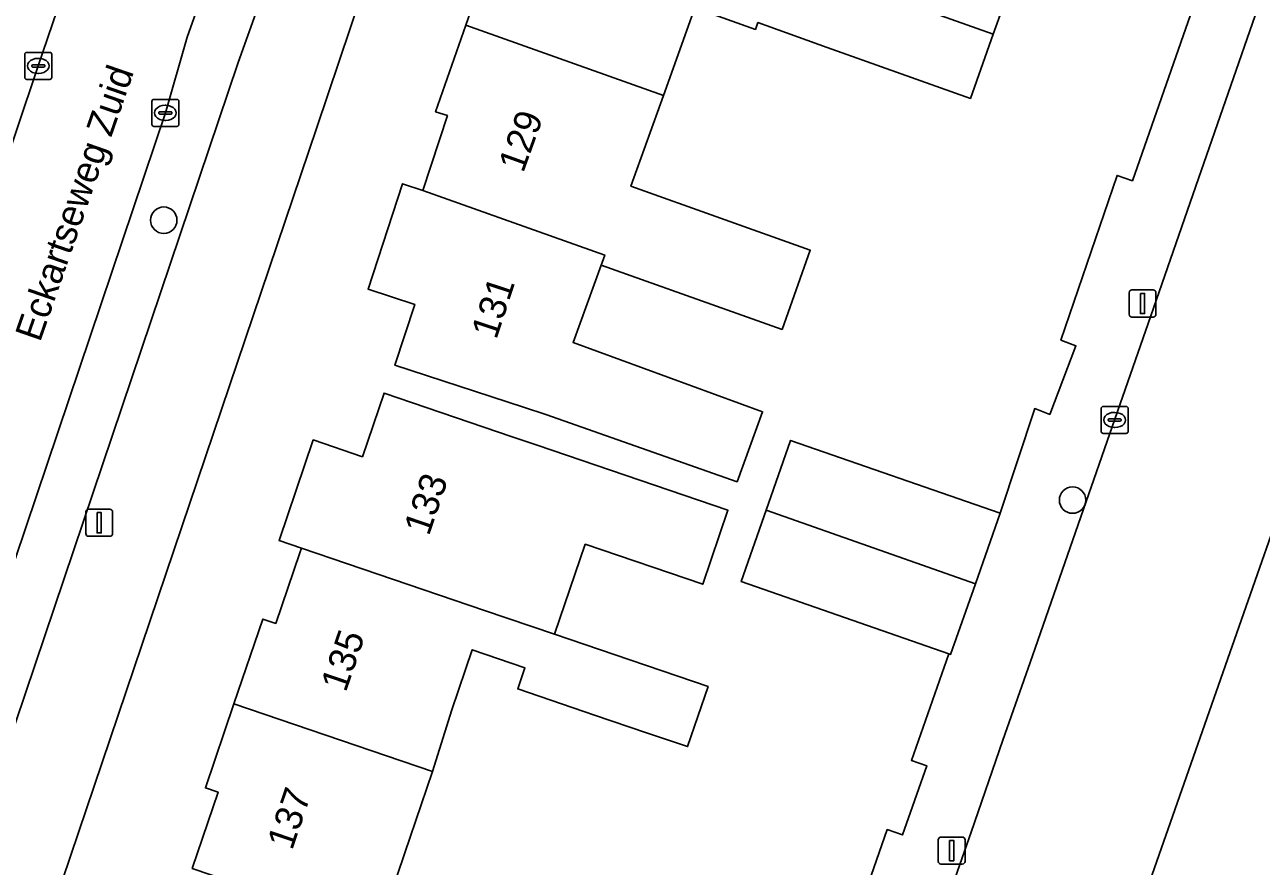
# Model space of a CAD drawing. Extents: x 161248 to 161848, y 384871 to 385383.
# Drawn here: x 161703.07 to 161748.82, y 385167.32 to 385198.45 of the extents above; entities that cross this region are included whole.
import ezdxf

# ---------------------------------------------------------------- set-up
doc = ezdxf.new("R2010")
doc.units = 0
for name, color, linetype in [('IMGEO_Boom', 7, 'Continuous'), ('IMGEO_Erf', 7, 'Continuous'), ('IMGEO_Hek', 7, 'Continuous'), ('IMGEO_Kolk', 7, 'Continuous'), ('IMGEO_Lichtmast', 7, 'Continuous'), ('IMGEO_Openbare_ruimte_label', 7, 'Continuous'), ('IMGEO_Pand', 7, 'Continuous'), ('IMGEO_Pand_nummerreeks', 7, 'Continuous'), ('IMGEO_Parkeervlak_open', 7, 'Continuous'), ('IMGEO_Rijbaan_lokaal_open', 7, 'Continuous'), ('IMGEO_Voetpad_open', 7, 'Continuous')]:
    doc.layers.add(name, color=color, linetype=linetype)

msp = doc.modelspace()

# ---------------------------------------------------------------- linework, layer by layer
at = {"layer": 'IMGEO_Boom'}
for centre in [(161708.214, 385191.221), (161741.84, 385180.868)]:
    msp.add_circle(centre, 0.489, dxfattribs=at)
at = {"layer": 'IMGEO_Erf'}
for points in [[(161716.761, 385203.237), (161713.874, 385194.656), (161692.987, 385132.903), (161685.988, 385111.881), (161685.953, 385111.597), (161685.943, 385111.311), (161685.959, 385111.025), (161686, 385110.742), (161686.067, 385110.463), (161686.158, 385110.192), (161686.273, 385109.93), (161686.411, 385109.679), (161686.571, 385109.441), (161686.751, 385109.219), (161686.951, 385109.014), (161687.168, 385108.827), (161687.328, 385108.709), (161688.164, 385108.472), (161708.734, 385102.628)], [(161739.612, 385200.087), (161738.904, 385198.099), (161738.059, 385195.728), (161732.764, 385197.616), (161730.195, 385198.532), (161730.105, 385198.281), (161727.859, 385199.082), (161726.7, 385195.838), (161725.501, 385192.481), (161732.136, 385190.111), (161731.089, 385187.179), (161724.393, 385189.556), (161723.36, 385186.696), (161730.373, 385184.137), (161729.428, 385181.548), (161722.347, 385184.038), (161721.519, 385184.308), (161716.764, 385185.857), (161717.502, 385188.108), (161715.775, 385188.675), (161717.053, 385192.571), (161717.804, 385192.325), (161718.712, 385195.092), (161718.273, 385195.236), (161719.39, 385198.442), (161720.45, 385201.487)], [(161743.485, 385192.879), (161744.051, 385192.681), (161746.202, 385198.818)], [(161732.722, 385162.2), (161734.983, 385168.68), (161735.549, 385168.482), (161736.442, 385171.041), (161735.876, 385171.238), (161737.265, 385175.182), (161729.583, 385177.852), (161730.506, 385180.499), (161731.404, 385183.074), (161739.156, 385180.381), (161740.437, 385184.255), (161740.997, 385184.04), (161741.966, 385186.572), (161741.406, 385186.787), (161743.485, 385192.879)], [(161709.268, 385167.242), (161710.227, 385170.058), (161709.754, 385170.219), (161710.813, 385173.328), (161711.882, 385176.468), (161712.36, 385176.306), (161713.251, 385178.923), (161713.309, 385179.092), (161712.479, 385179.375), (161713.745, 385183.091), (161715.564, 385182.472), (161716.365, 385184.824), (161721.099, 385183.212), (161722.032, 385182.894), (161729.088, 385180.492), (161728.155, 385177.754), (161723.808, 385179.234), (161722.674, 385175.904), (161724.914, 385175.141), (161728.352, 385173.97), (161727.595, 385171.747), (161726.08, 385172.262), (161724.155, 385172.911), (161721.309, 385173.88), (161721.577, 385174.667), (161719.627, 385175.331), (161718.872, 385173.115), (161718.162, 385170.827), (161717.743, 385169.598), (161717.137, 385167.817), (161716.53, 385166.036)]]:
    msp.add_lwpolyline(points, dxfattribs=at)
at = {"layer": 'IMGEO_Hek'}
for points in [[(161747.521, 385204.43), (161745.636, 385199.017), (161746.202, 385198.818), (161744.051, 385192.681), (161743.485, 385192.879), (161741.406, 385186.787), (161741.966, 385186.572), (161740.997, 385184.04), (161740.437, 385184.255), (161739.156, 385180.381)], [(161737.265, 385175.182), (161735.876, 385171.238), (161736.442, 385171.041), (161735.549, 385168.482), (161734.983, 385168.68), (161732.722, 385162.2), (161733.288, 385162), (161731.516, 385156.988), (161730.95, 385157.188), (161728.038, 385148.925), (161728.606, 385148.733), (161728.145, 385147.368), (161727.577, 385147.56), (161726.478, 385144.356), (161727.042, 385144.151), (161726.125, 385141.631), (161725.562, 385141.836), (161725.015, 385140.334), (161725.581, 385140.136), (161725.087, 385138.721), (161724.52, 385138.919), (161723.087, 385134.7)]]:
    msp.add_lwpolyline(points, dxfattribs=at)
at = {"layer": 'IMGEO_Kolk'}
for p, q in [((161703.07, 385196.503), (161703.07, 385197.355)), ((161703.145, 385197.429), (161703.997, 385197.429)), ((161704.071, 385197.355), (161704.071, 385196.503)), ((161703.329, 385196.923), (161703.329, 385196.935)), ((161703.767, 385196.886), (161703.369, 385196.886)), ((161703.372, 385196.972), (161703.77, 385196.972)), ((161703.558, 385197.209), (161703.583, 385197.209)), ((161703.813, 385196.935), (161703.813, 385196.923)), ((161703.997, 385196.429), (161703.145, 385196.429)), ((161703.581, 385196.649), (161703.556, 385196.649)), ((161707.774, 385194.765), (161707.774, 385195.617)), ((161707.849, 385195.691), (161708.701, 385195.691)), ((161708.262, 385195.471), (161708.287, 385195.471)), ((161708.775, 385195.617), (161708.775, 385194.765)), ((161708.033, 385195.185), (161708.033, 385195.197)), ((161708.471, 385195.148), (161708.073, 385195.148)), ((161708.076, 385195.234), (161708.474, 385195.234)), ((161708.517, 385195.197), (161708.517, 385195.185)), ((161708.701, 385194.691), (161707.849, 385194.691)), ((161708.285, 385194.911), (161708.26, 385194.911)), ((161742.895, 385183.406), (161742.895, 385184.258)), ((161742.97, 385184.332), (161743.822, 385184.332)), ((161743.383, 385184.112), (161743.408, 385184.112)), ((161743.896, 385184.258), (161743.896, 385183.406)), ((161743.154, 385183.826), (161743.154, 385183.838)), ((161743.592, 385183.789), (161743.194, 385183.789)), ((161743.197, 385183.875), (161743.595, 385183.875)), ((161743.638, 385183.838), (161743.638, 385183.826)), ((161743.822, 385183.332), (161742.97, 385183.332)), ((161743.406, 385183.552), (161743.381, 385183.552))]:
    msp.add_line(p, q, dxfattribs=at)
for points in [[(161703.07, 385196.503), (161703.07, 385197.355)], [(161703.145, 385197.429), (161703.997, 385197.429)], [(161704.071, 385197.355), (161704.071, 385196.503)], [(161703.997, 385196.429), (161703.145, 385196.429)], [(161707.774, 385194.765), (161707.774, 385195.617)], [(161707.849, 385195.691), (161708.701, 385195.691)], [(161708.775, 385195.617), (161708.775, 385194.765)], [(161708.701, 385194.691), (161707.849, 385194.691)], [(161742.895, 385183.406), (161742.895, 385184.258)], [(161742.97, 385184.332), (161743.822, 385184.332)], [(161743.896, 385184.258), (161743.896, 385183.406)], [(161743.822, 385183.332), (161742.97, 385183.332)]]:
    msp.add_lwpolyline(points, dxfattribs=at)
for centre, radius, start, end in [((161703.147, 385197.353), 0.0765, 91.552, 178.448), ((161703.147, 385197.353), 0.0765, 91.552, 178.448), ((161703.995, 385197.353), 0.0765, 1.552, 88.448), ((161703.995, 385197.353), 0.0765, 1.552, 88.448), ((161703.369, 385196.932), 0.0403, 85.8775, 175.7526), ((161703.366, 385196.922), 0.0366, 178.938, 274.7102), ((161703.77, 385196.929), 0.043, 264.8664, 352.4533), ((161703.774, 385196.934), 0.0386, 1.7309, 96.639), ((161703.147, 385196.505), 0.0765, 181.552, 268.448), ((161703.147, 385196.505), 0.0765, 181.552, 268.448), ((161703.995, 385196.505), 0.0765, 271.552, 358.448), ((161703.995, 385196.505), 0.0765, 271.552, 358.448), ((161707.851, 385195.615), 0.0765, 91.552, 178.448), ((161707.851, 385195.615), 0.0765, 91.552, 178.448), ((161708.699, 385195.615), 0.0765, 1.552, 88.448), ((161708.699, 385195.615), 0.0765, 1.552, 88.448), ((161708.073, 385195.194), 0.0403, 85.8775, 175.7526), ((161708.07, 385195.184), 0.0366, 178.938, 274.7102), ((161708.474, 385195.191), 0.043, 264.8664, 352.4533), ((161708.478, 385195.196), 0.0386, 1.7309, 96.639), ((161707.851, 385194.767), 0.0765, 181.552, 268.448), ((161707.851, 385194.767), 0.0765, 181.552, 268.448), ((161708.699, 385194.767), 0.0765, 271.552, 358.448), ((161708.699, 385194.767), 0.0765, 271.552, 358.448), ((161742.972, 385184.256), 0.0765, 91.552, 178.448), ((161742.972, 385184.256), 0.0765, 91.552, 178.448), ((161743.82, 385184.256), 0.0765, 1.552, 88.448), ((161743.82, 385184.256), 0.0765, 1.552, 88.448), ((161743.194, 385183.835), 0.0403, 85.8775, 175.7526), ((161743.191, 385183.825), 0.0366, 178.938, 274.7102), ((161743.595, 385183.832), 0.043, 264.8664, 352.4533), ((161743.599, 385183.837), 0.0386, 1.7309, 96.639), ((161742.972, 385183.408), 0.0765, 181.552, 268.448), ((161742.972, 385183.408), 0.0765, 181.552, 268.448), ((161743.82, 385183.408), 0.0765, 271.552, 358.448), ((161743.82, 385183.408), 0.0765, 271.552, 358.448)]:
    msp.add_arc(centre, radius, start, end, dxfattribs=at)
for centre, major_axis, ratio, start_param, end_param in [((161703.557, 385196.929), (-0.387, 0.002), 0.722429, 4.712389, 7.853982), ((161703.582, 385196.929), (-0.39, 0.002), 0.717154, 1.570796, 4.712389), ((161708.261, 385195.191), (-0.387, 0.002), 0.722429, 4.712389, 7.853982), ((161708.286, 385195.191), (-0.39, 0.002), 0.717154, 1.570796, 4.712389), ((161743.382, 385183.832), (-0.387, 0.002), 0.722429, 4.712389, 7.853982), ((161743.407, 385183.832), (-0.39, 0.002), 0.717154, 1.570796, 4.712389)]:
    msp.add_ellipse(centre, major_axis=major_axis, ratio=ratio, start_param=start_param, end_param=end_param, dxfattribs=at)
at = {"layer": 'IMGEO_Lichtmast'}
for p, q in [((161744.032, 385188.64), (161744.822, 385188.64)), ((161744.822, 385188.64), (161744.032, 385188.64)), ((161743.932, 385187.74), (161743.932, 385188.54)), ((161743.932, 385188.54), (161743.932, 385187.74)), ((161744.922, 385188.54), (161744.922, 385187.74)), ((161744.922, 385187.74), (161744.922, 385188.54)), ((161744.822, 385187.64), (161744.032, 385187.64)), ((161744.032, 385187.64), (161744.822, 385187.64)), ((161705.33, 385179.63), (161705.33, 385180.43)), ((161705.33, 385180.43), (161705.33, 385179.63)), ((161705.43, 385180.53), (161706.22, 385180.53)), ((161706.22, 385180.53), (161705.43, 385180.53)), ((161706.32, 385180.43), (161706.32, 385179.63)), ((161706.32, 385179.63), (161706.32, 385180.43)), ((161706.22, 385179.53), (161705.43, 385179.53)), ((161705.43, 385179.53), (161706.22, 385179.53)), ((161736.87, 385167.503), (161736.87, 385168.303)), ((161736.87, 385168.303), (161736.87, 385167.503)), ((161736.97, 385168.403), (161737.76, 385168.403)), ((161737.76, 385168.403), (161736.97, 385168.403)), ((161737.86, 385168.303), (161737.86, 385167.503)), ((161737.86, 385167.503), (161737.86, 385168.303)), ((161737.76, 385167.403), (161736.97, 385167.403)), ((161736.97, 385167.403), (161737.76, 385167.403))]:
    msp.add_line(p, q, dxfattribs=at)
for points in [[(161744.352, 385188.515), (161744.502, 385188.515), (161744.502, 385187.765), (161744.352, 385187.765), (161744.352, 385188.515)], [(161705.75, 385180.405), (161705.9, 385180.405), (161705.9, 385179.655), (161705.75, 385179.655), (161705.75, 385180.405)], [(161737.29, 385168.278), (161737.44, 385168.278), (161737.44, 385167.528), (161737.29, 385167.528), (161737.29, 385168.278)]]:
    msp.add_lwpolyline(points, dxfattribs=at)
for centre, start, end in [((161744.032, 385188.54), 90, 180), ((161744.032, 385188.54), 90, 180), ((161744.822, 385188.54), 0, 90), ((161744.822, 385188.54), 360, 90), ((161744.032, 385187.74), 180, 270), ((161744.032, 385187.74), 180, 270), ((161744.822, 385187.74), 270, 0), ((161744.822, 385187.74), 270, 0), ((161705.43, 385180.43), 90, 180), ((161705.43, 385180.43), 90, 180), ((161706.22, 385180.43), 0, 90), ((161706.22, 385180.43), 360, 90), ((161705.43, 385179.63), 180, 270), ((161705.43, 385179.63), 180, 270), ((161706.22, 385179.63), 270, 0), ((161706.22, 385179.63), 270, 0), ((161736.97, 385168.303), 90, 180), ((161736.97, 385168.303), 90, 180), ((161737.76, 385168.303), 0, 90), ((161737.76, 385168.303), 360, 90), ((161736.97, 385167.503), 180, 270), ((161736.97, 385167.503), 180, 270), ((161737.76, 385167.503), 270, 0), ((161737.76, 385167.503), 270, 0)]:
    msp.add_arc(centre, 0.1, start, end, dxfattribs=at)
at = {"layer": 'IMGEO_Pand'}
for points in [[(161733.608, 385199.985), (161721.938, 385204.142), (161720.931, 385201.315), (161720.45, 385201.487), (161719.39, 385198.442), (161726.7, 385195.838), (161727.859, 385199.082), (161730.105, 385198.281), (161730.195, 385198.532), (161732.764, 385197.616), (161738.059, 385195.728), (161738.904, 385198.099)], [(161734.317, 385201.973), (161733.608, 385199.985), (161738.904, 385198.099), (161739.612, 385200.087)], [(161726.7, 385195.838), (161719.39, 385198.442), (161718.273, 385195.236), (161718.712, 385195.092), (161717.804, 385192.325), (161724.528, 385189.93), (161724.429, 385189.655), (161724.393, 385189.556), (161731.089, 385187.179), (161732.136, 385190.111), (161725.501, 385192.481)], [(161724.393, 385189.556), (161724.429, 385189.655), (161724.528, 385189.93), (161717.804, 385192.325), (161717.053, 385192.571), (161715.775, 385188.675), (161717.502, 385188.108), (161716.764, 385185.857), (161721.519, 385184.308), (161722.347, 385184.038), (161729.428, 385181.548), (161730.373, 385184.137), (161723.36, 385186.696)], [(161729.088, 385180.492), (161722.032, 385182.894), (161721.099, 385183.212), (161716.365, 385184.824), (161715.564, 385182.472), (161713.745, 385183.091), (161712.479, 385179.375), (161713.309, 385179.092), (161720.077, 385176.788), (161722.674, 385175.904), (161723.808, 385179.234), (161728.155, 385177.754)], [(161731.404, 385183.074), (161730.506, 385180.499), (161738.243, 385177.773), (161739.156, 385180.381)], [(161730.506, 385180.499), (161729.583, 385177.852), (161737.265, 385175.182), (161737.328, 385175.16), (161738.243, 385177.773)], [(161724.155, 385172.911), (161726.08, 385172.262), (161727.595, 385171.747), (161728.352, 385173.97), (161724.914, 385175.141), (161722.674, 385175.904), (161720.077, 385176.788), (161713.309, 385179.092), (161713.251, 385178.923), (161712.36, 385176.306), (161711.882, 385176.468), (161710.813, 385173.328), (161718.162, 385170.827), (161718.872, 385173.115), (161719.627, 385175.331), (161721.577, 385174.667), (161721.309, 385173.88)], [(161718.162, 385170.827), (161710.813, 385173.328), (161709.754, 385170.219), (161710.227, 385170.058), (161709.268, 385167.242), (161720.595, 385163.387), (161723.28, 385162.474), (161723.384, 385162.782), (161723.994, 385164.571), (161721.663, 385165.365), (161719.015, 385166.267), (161718.687, 385165.301), (161716.53, 385166.036), (161717.137, 385167.817), (161717.743, 385169.598)]]:
    msp.add_lwpolyline(points, close=True, dxfattribs=at)
at = {"layer": 'IMGEO_Parkeervlak_open'}
for points in [[(161676.761, 385117.516), (161678.025, 385121.29), (161684.5, 385140.421), (161690.517, 385158.313), (161697.189, 385177.941), (161703.571, 385196.929), (161706.035, 385204.164), (161709.434, 385213.92), (161709.972, 385215.524), (161712.682, 385222.889), (161713.651, 385225.556), (161720.449, 385244.037), (161722.626, 385250), (161726.678, 385261.096), (161733.029, 385278.466), (161739.471, 385296.017), (161740.815, 385299.728)], [(161711.262, 385204.123), (161709.084, 385197.99), (161708.275, 385195.191), (161701.904, 385176.297), (161682.752, 385119.581)], [(161689.475, 385133.35), (161710.973, 385197.055), (161713.281, 385203.539)]]:
    msp.add_lwpolyline(points, dxfattribs=at)
at = {"layer": 'IMGEO_Rijbaan_lokaal_open'}
for points in [[(161730.177, 385124.632), (161736.996, 385144.544), (161740.956, 385156.108), (161742.83, 385161.454), (161757.564, 385203.488), (161757.857, 385204.325), (161760.395, 385211.566), (161765.249, 385225.382), (161768.452, 385234.5), (161773.897, 385250), (161777.978, 385261.406), (161780.943, 385269.693), (161785.276, 385281.802), (161785.52, 385282.473), (161785.703, 385283.163), (161785.823, 385283.866), (161785.88, 385284.578), (161785.874, 385285.292), (161785.803, 385286.002), (161785.673, 385286.689), (161785.312, 385289.733), (161785.296, 385289.929), (161784.343, 385297.154)], [(161757.857, 385204.325), (161757.564, 385203.488), (161742.83, 385161.454), (161759.202, 385162.654), (161758.842, 385167.667), (161757.138, 385191.597)], [(161748.691, 385199.073), (161746.496, 385192.764), (161744.729, 385187.689), (161743.496, 385184.145), (161742.239, 385180.533), (161740.353, 385175.113), (161739.265, 385171.989), (161738.082, 385168.59), (161735.971, 385162.524), (161733.929, 385156.655), (161729.825, 385144.865), (161728.735, 385141.731), (161726.38, 385134.965), (161725.176, 385131.507), (161724.256, 385128.864), (161723.257, 385125.992), (161722.216, 385123.001), (161721.019, 385119.561), (161719.722, 385115.834), (161718.569, 385112.522), (161715.504, 385103.716)]]:
    msp.add_lwpolyline(points, dxfattribs=at)
msp.add_lwpolyline([(161714.842, 385213.729), (161709.972, 385215.524), (161709.434, 385213.92), (161706.035, 385204.164), (161703.571, 385196.929), (161697.189, 385177.941), (161690.517, 385158.313), (161684.5, 385140.421), (161678.025, 385121.29), (161676.761, 385117.516), (161676.671, 385117.271), (161681.379, 385115.574), (161681.417, 385115.679), (161682.752, 385119.581), (161701.904, 385176.297), (161708.275, 385195.191), (161709.084, 385197.99), (161711.262, 385204.123), (161714.147, 385211.871)], close=True, dxfattribs=at)
at = {"layer": 'IMGEO_Voetpad_open'}
for points in [[(161713.281, 385203.539), (161710.973, 385197.055), (161689.475, 385133.35)], [(161692.987, 385132.903), (161713.874, 385194.656), (161716.761, 385203.237)], [(161715.504, 385103.716), (161718.569, 385112.522), (161719.722, 385115.834), (161721.019, 385119.561), (161722.216, 385123.001), (161723.257, 385125.992), (161724.256, 385128.864), (161725.176, 385131.507), (161726.38, 385134.965), (161728.735, 385141.731), (161729.825, 385144.865), (161733.929, 385156.655), (161735.971, 385162.524), (161738.082, 385168.59), (161739.265, 385171.989), (161740.353, 385175.113), (161742.239, 385180.533), (161743.496, 385184.145), (161744.729, 385187.689), (161746.496, 385192.764), (161748.691, 385199.073)], [(161746.202, 385198.818), (161744.051, 385192.681), (161743.485, 385192.879), (161741.406, 385186.787), (161741.966, 385186.572), (161740.997, 385184.04), (161740.437, 385184.255), (161739.156, 385180.381), (161738.243, 385177.773), (161737.328, 385175.16), (161737.265, 385175.182), (161735.876, 385171.238), (161736.442, 385171.041), (161735.549, 385168.482), (161734.983, 385168.68), (161732.722, 385162.2)]]:
    msp.add_lwpolyline(points, dxfattribs=at)

# ---------------------------------------------------------------- texts
at = {"layer": 'IMGEO_Openbare_ruimte_label'}
msp.add_text('Eckartseweg Zuid', height=1, rotation=70.8586, dxfattribs=at).set_placement((161703.636, 385186.68))
at = {"layer": 'IMGEO_Pand_nummerreeks'}
for s, rotation, p in [('129', 70.2045, (161721.512, 385192.94)), ('131', 71.8489, (161720.52, 385186.781)), ('133', 71.1957, (161718.022, 385179.514)), ('135', 71.2244, (161714.949, 385173.727)), ('137', 71.2244, (161712.962, 385167.885))]:
    msp.add_text(s, height=1, rotation=rotation, dxfattribs=at).set_placement(p)

doc.saveas('drawing.dxf')
